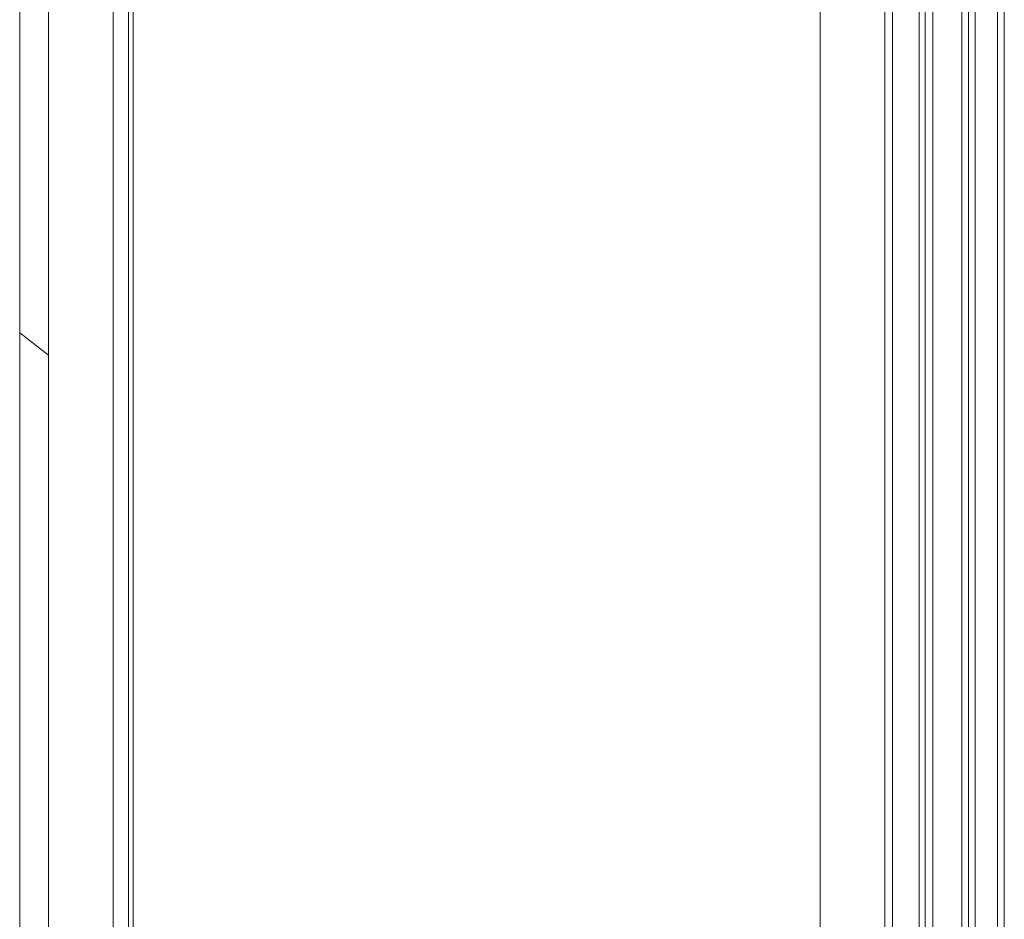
# Model space of a CAD drawing. Header units: inches. Extents: x 424 to 2043, y -237 to 445.
# Tile 801 of 965: x 869.897 to 870.664, y 218.097 to 218.797. Entities that reach past the tile are written whole.
import ezdxf

# ---------------------------------------------------------------- set-up
doc = ezdxf.new("R2010")
doc.units = ezdxf.units.IN
doc.header["$MEASUREMENT"] = 0
doc.layers.add('A-DOOR', color=31, linetype='Continuous', lineweight=9)
doc.layers.add('A-GLAZ-CURT', color=52, linetype='Continuous', lineweight=9)

# ---------------------------------------------------------------- blocks, each defined once
blk = doc.blocks.new('Family2 - Family2-157051-Section 1')
at = {"layer": 'A-GLAZ-CURT'}
blk.add_line((-106.96679, 3.43901), (-106.98915, 3.45632), dxfattribs=at)
blk = doc.blocks.new('5-panel_Bi-fold_external_door_10806 - Type 1-V59-Section 1')
at = {"layer": 'A-DOOR'}
for p, q in [((-106.91635, 4.33902), (-106.91635, 1.6)), ((-106.36601, 1.6), (-106.36601, 4.33832)), ((-106.31557, 1.6), (-106.31557, 4.33831)), ((-106.30958, 4.33831), (-106.30958, 1.6)), ((-106.2279, 1.6), (-106.2279, 4.33791)), ((-106.22259, 1.6), (-106.22259, 4.33791)), ((-106.90455, 4.26274), (-106.90455, 1.70176)), ((-106.90087, 4.26274), (-106.90087, 1.70176)), ((-106.2888, 1.685), (-106.2888, 4.25)), ((-106.28415, 1.685), (-106.28415, 4.25)), ((-106.27817, 1.685), (-106.27817, 4.25)), ((-106.25577, 1.685), (-106.25577, 4.25)), ((-106.25046, 4.25), (-106.25046, 1.685)), ((-106.24522, 1.685), (-106.24522, 4.25)), ((-106.98915, 2.849), (-106.98915, 4.17354)), ((-106.96679, 4.17354), (-106.96679, 2.849))]:
    blk.add_line(p, q, dxfattribs=at)

msp = doc.modelspace()

# ---------------------------------------------------------------- linework, layer by layer
at = {"layer": 'A-GLAZ-CURT'}
msp.add_line((869.91975, 218.53622), (869.8974, 218.55353), dxfattribs=at)

# ---------------------------------------------------------------- block references
at = {"layer": 'A-DOOR'}
msp.add_blockref('5-panel_Bi-fold_external_door_10806 - Type 1-V59-Section 1', (976.88654, 215.09721), dxfattribs=at)
at = {"layer": 'A-GLAZ-CURT'}
msp.add_blockref('Family2 - Family2-157051-Section 1', (976.88654, 215.09721), dxfattribs=at)

doc.saveas('drawing.dxf')
